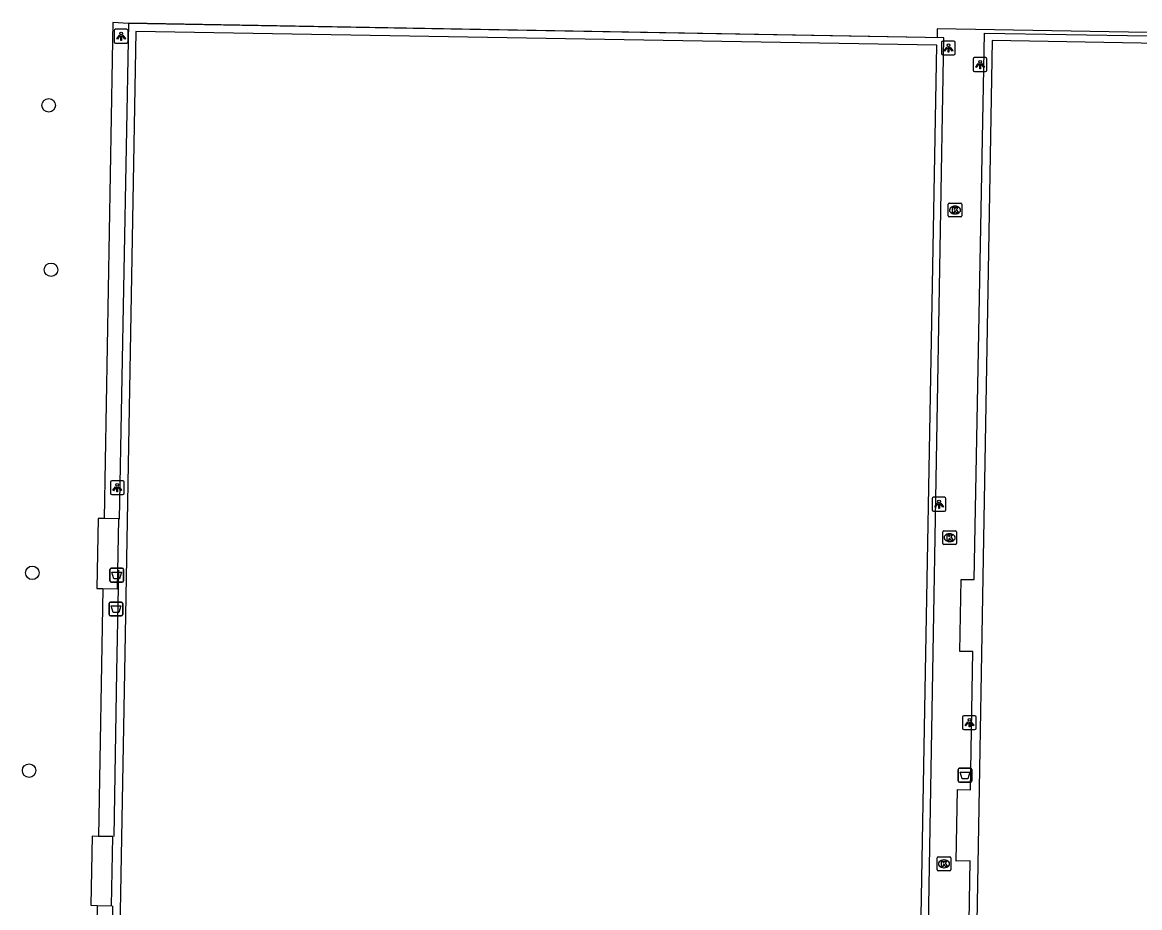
# Model space of a CAD drawing. Extents: x 161477 to 163040, y 383680 to 384868.
# Drawn here: x 161848.5 to 161929.4, y 384732.9 to 384797 of the extents above; entities that cross this region are included whole.
import ezdxf

# ---------------------------------------------------------------- set-up
doc = ezdxf.new("R2010")
doc.units = 0
for name, color, linetype in [('IMGEO_Afvalbak', 7, 'Continuous'), ('IMGEO_Boom', 7, 'Continuous'), ('IMGEO_Hek', 7, 'Continuous'), ('IMGEO_Kolk', 7, 'Continuous'), ('IMGEO_Lichtpunt', 7, 'Continuous'), ('IMGEO_Voetpad_open', 7, 'Continuous')]:
    doc.layers.add(name, color=color, linetype=linetype)

msp = doc.modelspace()

# ---------------------------------------------------------------- linework, layer by layer
at = {"layer": 'IMGEO_Afvalbak'}
for p, q in [((161854.825, 384756.6), (161854.825, 384757.4)), ((161854.825, 384757.4), (161854.825, 384756.6)), ((161854.925, 384757.5), (161855.715, 384757.5)), ((161855.715, 384757.5), (161854.925, 384757.5)), ((161855.815, 384757.4), (161855.815, 384756.6)), ((161855.815, 384756.6), (161855.815, 384757.4)), ((161855.715, 384756.5), (161854.925, 384756.5)), ((161854.925, 384756.5), (161855.715, 384756.5)), ((161854.76, 384754.154), (161854.76, 384754.954)), ((161854.76, 384754.954), (161854.76, 384754.154)), ((161854.86, 384755.054), (161855.65, 384755.054)), ((161855.65, 384755.054), (161854.86, 384755.054)), ((161855.75, 384754.954), (161855.75, 384754.154)), ((161855.75, 384754.154), (161855.75, 384754.954)), ((161855.65, 384754.054), (161854.86, 384754.054)), ((161854.86, 384754.054), (161855.65, 384754.054)), ((161916.245, 384742.12), (161916.245, 384742.92)), ((161916.245, 384742.92), (161916.245, 384742.12)), ((161916.345, 384743.02), (161917.135, 384743.02)), ((161917.135, 384743.02), (161916.345, 384743.02)), ((161917.235, 384742.92), (161917.235, 384742.12)), ((161917.235, 384742.12), (161917.235, 384742.92)), ((161917.135, 384742.02), (161916.345, 384742.02)), ((161916.345, 384742.02), (161917.135, 384742.02))]:
    msp.add_line(p, q, dxfattribs=at)
for points in [[(161854.968, 384757.214), (161855.672, 384757.214), (161855.523, 384756.744), (161855.117, 384756.744), (161854.968, 384757.214)], [(161854.903, 384754.768), (161855.607, 384754.768), (161855.458, 384754.298), (161855.052, 384754.298), (161854.903, 384754.768)], [(161916.388, 384742.734), (161917.092, 384742.734), (161916.943, 384742.264), (161916.537, 384742.264), (161916.388, 384742.734)]]:
    msp.add_lwpolyline(points, dxfattribs=at)
for centre, start, end in [((161854.925, 384757.4), 90, 180), ((161854.925, 384757.4), 90, 180), ((161855.715, 384757.4), 0, 90), ((161855.715, 384757.4), 360, 90), ((161854.925, 384756.6), 180, 270), ((161854.925, 384756.6), 180, 270), ((161855.715, 384756.6), 270, 0), ((161855.715, 384756.6), 270, 0), ((161854.86, 384754.954), 90, 180), ((161854.86, 384754.954), 90, 180), ((161855.65, 384754.954), 0, 90), ((161855.65, 384754.954), 360, 90), ((161854.86, 384754.154), 180, 270), ((161854.86, 384754.154), 180, 270), ((161855.65, 384754.154), 270, 0), ((161855.65, 384754.154), 270, 0), ((161916.345, 384742.92), 90, 180), ((161916.345, 384742.92), 90, 180), ((161917.135, 384742.92), 0, 90), ((161917.135, 384742.92), 360, 90), ((161916.345, 384742.12), 180, 270), ((161916.345, 384742.12), 180, 270), ((161917.135, 384742.12), 270, 0), ((161917.135, 384742.12), 270, 0)]:
    msp.add_arc(centre, 0.1, start, end, dxfattribs=at)
at = {"layer": 'IMGEO_Boom'}
for centre in [(161850.393, 384791.014), (161850.56, 384779.11), (161849.2, 384757.17), (161848.97, 384742.85)]:
    msp.add_circle(centre, 0.489, dxfattribs=at)
at = {"layer": 'IMGEO_Hek'}
for points in [[(161855.007, 384733.07), (161854.37, 384697.403), (161913.492, 384696.386), (161914.423, 384750), (161915.22, 384795.89), (161856.173, 384796.952), (161855.49, 384761.046)], [(161855.44, 384757.36), (161855.309, 384750), (161855.096, 384738.069)]]:
    msp.add_lwpolyline(points, dxfattribs=at)
at = {"layer": 'IMGEO_Kolk'}
for p, q in [((161915.523, 384783.008), (161915.523, 384783.86)), ((161915.598, 384783.934), (161916.45, 384783.934)), ((161916.524, 384783.86), (161916.524, 384783.008)), ((161916.034, 384783.154), (161916.009, 384783.154)), ((161916.011, 384783.714), (161916.036, 384783.714)), ((161916.45, 384782.934), (161915.598, 384782.934)), ((161915.134, 384759.289), (161915.134, 384760.141)), ((161915.209, 384760.215), (161916.061, 384760.215)), ((161915.622, 384759.995), (161915.647, 384759.995)), ((161916.135, 384760.141), (161916.135, 384759.289)), ((161916.061, 384759.215), (161915.209, 384759.215)), ((161915.645, 384759.435), (161915.62, 384759.435)), ((161914.724, 384735.677), (161914.724, 384736.529)), ((161914.799, 384736.603), (161915.651, 384736.603)), ((161915.212, 384736.383), (161915.237, 384736.383)), ((161915.725, 384736.529), (161915.725, 384735.677)), ((161915.651, 384735.603), (161914.799, 384735.603)), ((161915.235, 384735.823), (161915.21, 384735.823))]:
    msp.add_line(p, q, dxfattribs=at)
for points in [[(161915.523, 384783.008), (161915.523, 384783.86)], [(161915.598, 384783.934), (161916.45, 384783.934)], [(161916.524, 384783.86), (161916.524, 384783.008)], [(161915.844, 384783.634), (161915.967, 384783.634), (161915.967, 384783.483), (161916.097, 384783.634), (161916.261, 384783.634), (161916.115, 384783.483), (161916.268, 384783.234), (161916.116, 384783.234), (161916.031, 384783.398), (161915.967, 384783.331), (161915.967, 384783.234), (161915.844, 384783.234), (161915.844, 384783.634)], [(161916.45, 384782.934), (161915.598, 384782.934)], [(161915.134, 384759.289), (161915.134, 384760.141)], [(161915.209, 384760.215), (161916.061, 384760.215)], [(161915.455, 384759.915), (161915.578, 384759.915), (161915.578, 384759.764), (161915.708, 384759.915), (161915.872, 384759.915), (161915.726, 384759.764), (161915.879, 384759.515), (161915.727, 384759.515), (161915.642, 384759.679), (161915.578, 384759.612), (161915.578, 384759.515), (161915.455, 384759.515), (161915.455, 384759.915)], [(161916.135, 384760.141), (161916.135, 384759.289)], [(161916.061, 384759.215), (161915.209, 384759.215)], [(161914.724, 384735.677), (161914.724, 384736.529)], [(161914.799, 384736.603), (161915.651, 384736.603)], [(161915.045, 384736.303), (161915.168, 384736.303), (161915.168, 384736.152), (161915.298, 384736.303), (161915.462, 384736.303), (161915.316, 384736.152), (161915.469, 384735.903), (161915.317, 384735.903), (161915.232, 384736.067), (161915.168, 384736), (161915.168, 384735.903), (161915.045, 384735.903), (161915.045, 384736.303)], [(161915.725, 384736.529), (161915.725, 384735.677)], [(161915.651, 384735.603), (161914.799, 384735.603)]]:
    msp.add_lwpolyline(points, dxfattribs=at)
for centre, start, end in [((161915.6, 384783.858), 91.55205, 178.44795), ((161915.6, 384783.858), 91.55205, 178.44795), ((161916.448, 384783.858), 1.55205, 88.44795), ((161916.448, 384783.858), 1.55205, 88.44795), ((161915.6, 384783.01), 181.55205, 268.44795), ((161915.6, 384783.01), 181.55205, 268.44795), ((161916.448, 384783.01), 271.55205, 358.44795), ((161916.448, 384783.01), 271.55205, 358.44795), ((161915.211, 384760.139), 91.55205, 178.44795), ((161915.211, 384760.139), 91.55205, 178.44795), ((161916.059, 384760.139), 1.55205, 88.44795), ((161916.059, 384760.139), 1.55205, 88.44795), ((161915.211, 384759.291), 181.55205, 268.44795), ((161915.211, 384759.291), 181.55205, 268.44795), ((161916.059, 384759.291), 271.55205, 358.44795), ((161916.059, 384759.291), 271.55205, 358.44795), ((161914.801, 384736.527), 91.55205, 178.44795), ((161914.801, 384736.527), 91.55205, 178.44795), ((161915.649, 384736.527), 1.55205, 88.44795), ((161915.649, 384736.527), 1.55205, 88.44795), ((161914.801, 384735.679), 181.55205, 268.44795), ((161914.801, 384735.679), 181.55205, 268.44795), ((161915.649, 384735.679), 271.55205, 358.44795), ((161915.649, 384735.679), 271.55205, 358.44795)]:
    msp.add_arc(centre, 0.0765, start, end, dxfattribs=at)
for centre, major_axis, ratio, start_param, end_param in [((161916.01, 384783.434), (-0.387, 0.002), 0.722429, 4.712389, 7.853982), ((161916.035, 384783.434), (-0.39, 0.002), 0.717154, 1.570796, 4.712389), ((161915.621, 384759.715), (-0.387, 0.002), 0.722429, 4.712389, 7.853982), ((161915.646, 384759.715), (-0.39, 0.002), 0.717154, 1.570796, 4.712389), ((161915.211, 384736.103), (-0.387, 0.002), 0.722429, 4.712389, 7.853982), ((161915.236, 384736.103), (-0.39, 0.002), 0.717154, 1.570796, 4.712389)]:
    msp.add_ellipse(centre, major_axis=major_axis, ratio=ratio, start_param=start_param, end_param=end_param, dxfattribs=at)
at = {"layer": 'IMGEO_Lichtpunt'}
for p, q in [((161855.137, 384796.423), (161855.137, 384795.616)), ((161855.137, 384796.423), (161855.137, 384795.616)), ((161856.039, 384796.518), (161855.231, 384796.518)), ((161856.039, 384796.518), (161855.231, 384796.518)), ((161856.133, 384795.616), (161856.133, 384796.423)), ((161856.133, 384795.616), (161856.133, 384796.423)), ((161855.231, 384795.522), (161856.039, 384795.522)), ((161855.231, 384795.522), (161856.039, 384795.522)), ((161915.047, 384795.563), (161915.047, 384794.756)), ((161915.047, 384795.563), (161915.047, 384794.756)), ((161915.949, 384795.658), (161915.141, 384795.658)), ((161915.949, 384795.658), (161915.141, 384795.658)), ((161916.043, 384794.756), (161916.043, 384795.563)), ((161916.043, 384794.756), (161916.043, 384795.563)), ((161915.141, 384794.662), (161915.949, 384794.662)), ((161915.141, 384794.662), (161915.949, 384794.662)), ((161917.337, 384794.373), (161917.337, 384793.566)), ((161917.337, 384794.373), (161917.337, 384793.566)), ((161918.239, 384794.468), (161917.431, 384794.468)), ((161918.239, 384794.468), (161917.431, 384794.468)), ((161918.333, 384793.566), (161918.333, 384794.373)), ((161918.333, 384793.566), (161918.333, 384794.373)), ((161917.431, 384793.472), (161918.239, 384793.472)), ((161917.431, 384793.472), (161918.239, 384793.472)), ((161854.857, 384763.743), (161854.857, 384762.936)), ((161854.857, 384763.743), (161854.857, 384762.936)), ((161855.759, 384763.838), (161854.951, 384763.838)), ((161855.759, 384763.838), (161854.951, 384763.838)), ((161855.853, 384762.936), (161855.853, 384763.743)), ((161855.853, 384762.936), (161855.853, 384763.743)), ((161854.951, 384762.842), (161855.759, 384762.842)), ((161854.951, 384762.842), (161855.759, 384762.842)), ((161914.367, 384762.543), (161914.367, 384761.736)), ((161914.367, 384762.543), (161914.367, 384761.736)), ((161915.269, 384762.638), (161914.461, 384762.638)), ((161915.269, 384762.638), (161914.461, 384762.638)), ((161915.363, 384761.736), (161915.363, 384762.543)), ((161915.363, 384761.736), (161915.363, 384762.543)), ((161914.461, 384761.642), (161915.269, 384761.642)), ((161914.461, 384761.642), (161915.269, 384761.642)), ((161916.567, 384746.723), (161916.567, 384745.916)), ((161916.567, 384746.723), (161916.567, 384745.916)), ((161917.469, 384746.818), (161916.661, 384746.818)), ((161917.469, 384746.818), (161916.661, 384746.818)), ((161917.563, 384745.916), (161917.563, 384746.723)), ((161917.563, 384745.916), (161917.563, 384746.723)), ((161916.661, 384745.822), (161917.469, 384745.822)), ((161916.661, 384745.822), (161917.469, 384745.822))]:
    msp.add_line(p, q, dxfattribs=at)
for points in [[(161855.511, 384796.087), (161855.55, 384796.059), (161855.362, 384795.797), (161855.324, 384795.824), (161855.511, 384796.087)], [(161855.613, 384796.039), (161855.66, 384796.039), (161855.66, 384795.717), (161855.613, 384795.717), (161855.613, 384796.039)], [(161855.723, 384796.059), (161855.761, 384796.086), (161855.948, 384795.824), (161855.909, 384795.796), (161855.723, 384796.059)], [(161915.421, 384795.227), (161915.46, 384795.199), (161915.272, 384794.937), (161915.234, 384794.964), (161915.421, 384795.227)], [(161915.523, 384795.179), (161915.57, 384795.179), (161915.57, 384794.857), (161915.523, 384794.857), (161915.523, 384795.179)], [(161915.633, 384795.199), (161915.671, 384795.226), (161915.858, 384794.964), (161915.819, 384794.936), (161915.633, 384795.199)], [(161917.711, 384794.037), (161917.75, 384794.009), (161917.562, 384793.747), (161917.524, 384793.774), (161917.711, 384794.037)], [(161917.813, 384793.989), (161917.86, 384793.989), (161917.86, 384793.667), (161917.813, 384793.667), (161917.813, 384793.989)], [(161917.923, 384794.009), (161917.961, 384794.036), (161918.148, 384793.774), (161918.109, 384793.746), (161917.923, 384794.009)], [(161855.231, 384763.407), (161855.27, 384763.379), (161855.082, 384763.117), (161855.044, 384763.144), (161855.231, 384763.407)], [(161855.333, 384763.359), (161855.38, 384763.359), (161855.38, 384763.037), (161855.333, 384763.037), (161855.333, 384763.359)], [(161855.443, 384763.379), (161855.481, 384763.406), (161855.668, 384763.144), (161855.629, 384763.116), (161855.443, 384763.379)], [(161914.741, 384762.207), (161914.78, 384762.179), (161914.592, 384761.917), (161914.554, 384761.944), (161914.741, 384762.207)], [(161914.843, 384762.159), (161914.89, 384762.159), (161914.89, 384761.837), (161914.843, 384761.837), (161914.843, 384762.159)], [(161914.953, 384762.179), (161914.991, 384762.206), (161915.178, 384761.944), (161915.139, 384761.916), (161914.953, 384762.179)], [(161916.941, 384746.387), (161916.98, 384746.359), (161916.792, 384746.097), (161916.754, 384746.124), (161916.941, 384746.387)], [(161917.043, 384746.339), (161917.09, 384746.339), (161917.09, 384746.017), (161917.043, 384746.017), (161917.043, 384746.339)], [(161917.153, 384746.359), (161917.191, 384746.386), (161917.378, 384746.124), (161917.339, 384746.096), (161917.153, 384746.359)]]:
    msp.add_lwpolyline(points, dxfattribs=at)
for centre in [(161855.636, 384796.221), (161915.546, 384795.361), (161917.836, 384794.171), (161855.356, 384763.541), (161914.866, 384762.341), (161917.066, 384746.521)]:
    msp.add_circle(centre, 0.0994, dxfattribs=at)
for centre, start, end in [((161855.231, 384796.423), 90, 180), ((161855.231, 384796.423), 90, 180), ((161856.039, 384796.423), 0, 90), ((161856.039, 384796.423), 0, 90), ((161855.231, 384795.616), 180, 270), ((161855.231, 384795.616), 180, 270), ((161856.039, 384795.616), 270, 0), ((161856.039, 384795.616), 270, 360), ((161915.141, 384795.563), 90, 180), ((161915.141, 384795.563), 90, 180), ((161915.949, 384795.563), 0, 90), ((161915.949, 384795.563), 0, 90), ((161915.141, 384794.756), 180, 270), ((161915.141, 384794.756), 180, 270), ((161915.949, 384794.756), 270, 0), ((161915.949, 384794.756), 270, 360), ((161917.431, 384794.373), 90, 180), ((161917.431, 384794.373), 90, 180), ((161918.239, 384794.373), 0, 90), ((161918.239, 384794.373), 0, 90), ((161917.431, 384793.566), 180, 270), ((161917.431, 384793.566), 180, 270), ((161918.239, 384793.566), 270, 0), ((161918.239, 384793.566), 270, 360), ((161854.951, 384763.743), 90, 180), ((161854.951, 384763.743), 90, 180), ((161855.759, 384763.743), 0, 90), ((161855.759, 384763.743), 0, 90), ((161854.951, 384762.936), 180, 270), ((161854.951, 384762.936), 180, 270), ((161855.759, 384762.936), 270, 0), ((161855.759, 384762.936), 270, 360), ((161914.461, 384762.543), 90, 180), ((161914.461, 384762.543), 90, 180), ((161915.269, 384762.543), 0, 90), ((161915.269, 384762.543), 0, 90), ((161914.461, 384761.736), 180, 270), ((161914.461, 384761.736), 180, 270), ((161915.269, 384761.736), 270, 0), ((161915.269, 384761.736), 270, 360), ((161916.661, 384746.723), 90, 180), ((161916.661, 384746.723), 90, 180), ((161917.469, 384746.723), 0, 90), ((161917.469, 384746.723), 0, 90), ((161916.661, 384745.916), 180, 270), ((161916.661, 384745.916), 180, 270), ((161917.469, 384745.916), 270, 0), ((161917.469, 384745.916), 270, 360)]:
    msp.add_arc(centre, 0.0946, start, end, dxfattribs=at)
at = {"layer": 'IMGEO_Voetpad_open'}
for points in [[(161978.394, 384792.879), (161978.442, 384795.436), (161914.739, 384796.548), (161914.727, 384795.898), (161913.855, 384795.915), (161856.174, 384796.951), (161855.042, 384797.022), (161855.018, 384795.728), (161854.992, 384794.311), (161854.397, 384761.1)], [(161913.89, 384750), (161914.706, 384795.361), (161856.71, 384796.366), (161855.87, 384750), (161854.928, 384697.951), (161912.937, 384696.941), (161913.89, 384750)], [(161916.476, 384696.826), (161917.128, 384736.313), (161916.111, 384736.298), (161916.215, 384741.486), (161917.15, 384741.455), (161917.326, 384751.471), (161916.362, 384751.47), (161916.471, 384756.683), (161917.419, 384756.687), (161918.155, 384796.249), (161977.303, 384795.269), (161977.238, 384791.77), (161977.067, 384782.569), (161976.756, 384763.85), (161976.394, 384743.072), (161975.933, 384718.078), (161975.586, 384695.729), (161975.329, 384695.734)], [(161917, 384697.186), (161975.001, 384696.196), (161976.718, 384794.667), (161918.703, 384795.714), (161917, 384697.186)], [(161854.397, 384761.1), (161853.969, 384761.107), (161853.884, 384756.03), (161854.306, 384756.023)], [(161854.306, 384756.023), (161855.383, 384756.005), (161855.469, 384761.082), (161854.397, 384761.1)], [(161854.306, 384756.023), (161853.985, 384738.09)], [(161853.985, 384738.09), (161853.543, 384738.098), (161853.449, 384733.098), (161853.895, 384733.09)], [(161853.895, 384733.09), (161854.948, 384733.07), (161855.042, 384738.07), (161853.985, 384738.09)], [(161853.895, 384733.09), (161853.22, 384695.385), (161853.208, 384694.709)]]:
    msp.add_lwpolyline(points, dxfattribs=at)

doc.saveas('drawing.dxf')
